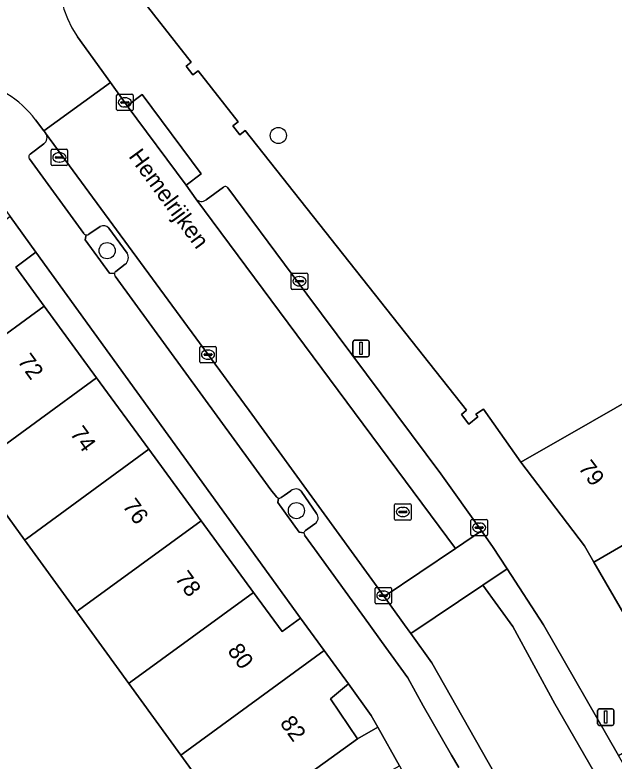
# Model space of a CAD drawing. Extents: x 160377 to 161131, y 383938 to 384853.
# Drawn here: x 160796.6 to 160832.91, y 384287.2 to 384332.45 of the extents above; entities that cross this region are included whole.
import ezdxf

# ---------------------------------------------------------------- set-up
doc = ezdxf.new("R2010")
doc.units = 0
for name, color, linetype in [('IMGEO_Boom', 7, 'Continuous'), ('IMGEO_Erf', 7, 'Continuous'), ('IMGEO_Groenvoorziening', 7, 'Continuous'), ('IMGEO_Kolk', 7, 'Continuous'), ('IMGEO_Lichtmast', 7, 'Continuous'), ('IMGEO_Openbare_ruimte_label', 7, 'Continuous'), ('IMGEO_Pand', 7, 'Continuous'), ('IMGEO_Pand_nummerreeks', 7, 'Continuous'), ('IMGEO_Parkeervlak_open', 7, 'Continuous'), ('IMGEO_Rijbaan_lokaal_open', 7, 'Continuous'), ('IMGEO_Rioolput', 7, 'Continuous'), ('IMGEO_Voetpad_open', 7, 'Continuous')]:
    doc.layers.add(name, color=color, linetype=linetype)

msp = doc.modelspace()

# ---------------------------------------------------------------- linework, layer by layer
at = {"layer": 'IMGEO_Boom'}
for centre in [(160812.56, 384325.133), (160802.185, 384318.149), (160813.656, 384302.386)]:
    msp.add_circle(centre, 0.489, dxfattribs=at)
at = {"layer": 'IMGEO_Erf'}
for points in [[(160803.961, 384333.818), (160807.286, 384329.584), (160806.969, 384329.33), (160807.38, 384328.806), (160807.698, 384329.059), (160810.129, 384325.962), (160809.812, 384325.71), (160810.233, 384325.182), (160810.55, 384325.434), (160823.97, 384308.474), (160823.653, 384308.221), (160824.106, 384307.637), (160824.656, 384308.075), (160824.527, 384308.24), (160824.985, 384308.54), (160827.264, 384305.335), (160831.604, 384307.819), (160838.184, 384311.586)], [(160794.747, 384284.594), (160796.653, 384285.998), (160799.404, 384282.264), (160802.021, 384278.713), (160809.865, 384283.138), (160806.654, 384287.561), (160803.498, 384291.909), (160800.341, 384296.258), (160797.184, 384300.607), (160794.027, 384304.956)]]:
    msp.add_lwpolyline(points, dxfattribs=at)
for points in [[(160797.875, 384318.053), (160796.645, 384317.157), (160798.376, 384314.787), (160801.545, 384310.447), (160804.715, 384306.108), (160807.884, 384301.768), (160811.053, 384297.429), (160812.788, 384295.054), (160813.914, 384295.859)], [(160816.815, 384291.874), (160815.72, 384290.969), (160817.353, 384288.557), (160818.589, 384289.25), (160818.185, 384289.971)]]:
    msp.add_lwpolyline(points, close=True, dxfattribs=at)
at = {"layer": 'IMGEO_Groenvoorziening'}
for points in [[(160801.766, 384319.614), (160801.082, 384319.147)], [(160803.393, 384317.994), (160802.284, 384319.52)], [(160800.925, 384319.101), (160800.864, 384318.812), (160802.322, 384316.792), (160802.625, 384316.766)], [(160802.706, 384316.896), (160803.282, 384317.332)], [(160813.322, 384303.594), (160812.921, 384303.296), (160812.735, 384303.181)], [(160814.879, 384302.207), (160813.941, 384303.559)], [(160812.569, 384303.149), (160812.531, 384302.87), (160813.822, 384301.078), (160814.112, 384301.048)], [(160814.198, 384301.18), (160814.772, 384301.584)]]:
    msp.add_lwpolyline(points, dxfattribs=at)
for centre, radius, start, end in [((160801.968, 384319.255), 0.412, 40.0149, 119.4144), ((160800.946, 384319.322), 0.221, 264.6546, 308.0059), ((160802.972, 384317.724), 0.5, 308.2818, 32.6813), ((160802.827, 384316.73), 0.205, 126.1414, 170.0065), ((160813.613, 384303.248), 0.452, 43.458, 130.0695), ((160812.612, 384303.372), 0.228, 259.1097, 302.7125), ((160814.556, 384301.942), 0.418, 301.1345, 39.3746), ((160814.292, 384301.025), 0.181, 121.1349, 172.6954)]:
    msp.add_arc(centre, radius, start, end, dxfattribs=at)
at = {"layer": 'IMGEO_Kolk'}
for p, q in [((160802.762, 384326.716), (160802.762, 384327.568)), ((160802.837, 384327.642), (160803.689, 384327.642)), ((160803.763, 384327.568), (160803.763, 384326.716)), ((160803.021, 384327.136), (160803.021, 384327.148)), ((160803.459, 384327.099), (160803.061, 384327.099)), ((160803.064, 384327.185), (160803.462, 384327.185)), ((160803.25, 384327.422), (160803.275, 384327.422)), ((160803.505, 384327.148), (160803.505, 384327.136)), ((160803.689, 384326.642), (160802.837, 384326.642)), ((160803.273, 384326.862), (160803.248, 384326.862)), ((160798.792, 384323.38), (160798.792, 384324.232)), ((160798.867, 384324.306), (160799.719, 384324.306)), ((160799.28, 384324.086), (160799.305, 384324.086)), ((160799.793, 384324.232), (160799.793, 384323.38)), ((160799.051, 384323.8), (160799.051, 384323.812)), ((160799.489, 384323.763), (160799.091, 384323.763)), ((160799.094, 384323.849), (160799.492, 384323.849)), ((160799.303, 384323.526), (160799.278, 384323.526)), ((160799.535, 384323.812), (160799.535, 384323.8)), ((160799.719, 384323.306), (160798.867, 384323.306)), ((160813.342, 384315.869), (160813.342, 384316.721)), ((160813.417, 384316.795), (160814.269, 384316.795)), ((160814.343, 384316.721), (160814.343, 384315.869)), ((160813.601, 384316.289), (160813.601, 384316.301)), ((160814.039, 384316.252), (160813.641, 384316.252)), ((160813.644, 384316.338), (160814.042, 384316.338)), ((160813.83, 384316.575), (160813.855, 384316.575)), ((160814.085, 384316.301), (160814.085, 384316.289)), ((160814.269, 384315.795), (160813.417, 384315.795)), ((160813.853, 384316.015), (160813.828, 384316.015)), ((160807.798, 384311.419), (160807.798, 384312.271)), ((160807.873, 384312.345), (160808.725, 384312.345)), ((160808.799, 384312.271), (160808.799, 384311.419)), ((160808.057, 384311.839), (160808.057, 384311.851)), ((160808.495, 384311.802), (160808.097, 384311.802)), ((160808.1, 384311.888), (160808.498, 384311.888)), ((160808.286, 384312.125), (160808.311, 384312.125)), ((160808.541, 384311.851), (160808.541, 384311.839)), ((160808.725, 384311.345), (160807.873, 384311.345)), ((160808.309, 384311.565), (160808.284, 384311.565)), ((160824.228, 384300.93), (160824.228, 384301.782)), ((160824.303, 384301.856), (160825.155, 384301.856)), ((160825.229, 384301.782), (160825.229, 384300.93)), ((160824.487, 384301.35), (160824.487, 384301.362)), ((160824.925, 384301.313), (160824.527, 384301.313)), ((160824.53, 384301.399), (160824.928, 384301.399)), ((160824.716, 384301.636), (160824.741, 384301.636)), ((160824.971, 384301.362), (160824.971, 384301.35)), ((160825.155, 384300.856), (160824.303, 384300.856)), ((160824.739, 384301.076), (160824.714, 384301.076)), ((160818.497, 384297.731), (160819.349, 384297.731)), ((160818.422, 384296.805), (160818.422, 384297.657)), ((160818.681, 384297.225), (160818.681, 384297.237)), ((160818.724, 384297.274), (160819.122, 384297.274)), ((160818.91, 384297.511), (160818.935, 384297.511)), ((160819.165, 384297.237), (160819.165, 384297.225)), ((160819.423, 384297.657), (160819.423, 384296.805)), ((160819.119, 384297.188), (160818.721, 384297.188)), ((160818.933, 384296.951), (160818.908, 384296.951)), ((160819.349, 384296.731), (160818.497, 384296.731))]:
    msp.add_line(p, q, dxfattribs=at)
for points in [[(160802.762, 384326.716), (160802.762, 384327.568)], [(160802.837, 384327.642), (160803.689, 384327.642)], [(160803.763, 384327.568), (160803.763, 384326.716)], [(160803.689, 384326.642), (160802.837, 384326.642)], [(160798.792, 384323.38), (160798.792, 384324.232)], [(160798.867, 384324.306), (160799.719, 384324.306)], [(160799.793, 384324.232), (160799.793, 384323.38)], [(160799.719, 384323.306), (160798.867, 384323.306)], [(160813.342, 384315.869), (160813.342, 384316.721)], [(160813.417, 384316.795), (160814.269, 384316.795)], [(160814.343, 384316.721), (160814.343, 384315.869)], [(160814.269, 384315.795), (160813.417, 384315.795)], [(160807.798, 384311.419), (160807.798, 384312.271)], [(160807.873, 384312.345), (160808.725, 384312.345)], [(160808.799, 384312.271), (160808.799, 384311.419)], [(160808.725, 384311.345), (160807.873, 384311.345)], [(160824.228, 384300.93), (160824.228, 384301.782)], [(160824.303, 384301.856), (160825.155, 384301.856)], [(160825.229, 384301.782), (160825.229, 384300.93)], [(160825.155, 384300.856), (160824.303, 384300.856)], [(160818.497, 384297.731), (160819.349, 384297.731)], [(160818.422, 384296.805), (160818.422, 384297.657)], [(160819.423, 384297.657), (160819.423, 384296.805)], [(160819.349, 384296.731), (160818.497, 384296.731)]]:
    msp.add_lwpolyline(points, dxfattribs=at)
for centre, radius, start, end in [((160802.839, 384327.566), 0.0765, 91.552, 178.448), ((160802.839, 384327.566), 0.0765, 91.552, 178.448), ((160803.687, 384327.566), 0.0765, 1.552, 88.448), ((160803.687, 384327.566), 0.0765, 1.552, 88.448), ((160803.061, 384327.145), 0.0403, 85.8775, 175.7526), ((160803.058, 384327.135), 0.0366, 178.938, 274.7102), ((160803.462, 384327.142), 0.043, 264.8664, 352.4533), ((160803.466, 384327.147), 0.0386, 1.7309, 96.639), ((160802.839, 384326.718), 0.0765, 181.552, 268.448), ((160802.839, 384326.718), 0.0765, 181.552, 268.448), ((160803.687, 384326.718), 0.0765, 271.552, 358.448), ((160803.687, 384326.718), 0.0765, 271.552, 358.448), ((160798.869, 384324.23), 0.0765, 91.552, 178.448), ((160798.869, 384324.23), 0.0765, 91.552, 178.448), ((160799.717, 384324.23), 0.0765, 1.552, 88.448), ((160799.717, 384324.23), 0.0765, 1.552, 88.448), ((160799.091, 384323.809), 0.0403, 85.8775, 175.7526), ((160799.088, 384323.799), 0.0366, 178.938, 274.7102), ((160799.492, 384323.806), 0.043, 264.8664, 352.4533), ((160799.496, 384323.811), 0.0386, 1.7309, 96.639), ((160798.869, 384323.382), 0.0765, 181.552, 268.448), ((160798.869, 384323.382), 0.0765, 181.552, 268.448), ((160799.717, 384323.382), 0.0765, 271.552, 358.448), ((160799.717, 384323.382), 0.0765, 271.552, 358.448), ((160813.419, 384316.719), 0.0765, 91.552, 178.448), ((160813.419, 384316.719), 0.0765, 91.552, 178.448), ((160814.267, 384316.719), 0.0765, 1.552, 88.448), ((160814.267, 384316.719), 0.0765, 1.552, 88.448), ((160813.641, 384316.298), 0.0403, 85.8775, 175.7526), ((160813.638, 384316.288), 0.0366, 178.938, 274.7102), ((160814.042, 384316.295), 0.043, 264.8664, 352.4533), ((160814.046, 384316.3), 0.0386, 1.7309, 96.639), ((160813.419, 384315.871), 0.0765, 181.552, 268.448), ((160813.419, 384315.871), 0.0765, 181.552, 268.448), ((160814.267, 384315.871), 0.0765, 271.552, 358.448), ((160814.267, 384315.871), 0.0765, 271.552, 358.448), ((160807.875, 384312.269), 0.0765, 91.552, 178.448), ((160807.875, 384312.269), 0.0765, 91.552, 178.448), ((160808.723, 384312.269), 0.0765, 1.552, 88.448), ((160808.723, 384312.269), 0.0765, 1.552, 88.448), ((160808.097, 384311.848), 0.0403, 85.8775, 175.7526), ((160808.094, 384311.838), 0.0366, 178.938, 274.7102), ((160808.498, 384311.845), 0.043, 264.8664, 352.4533), ((160808.502, 384311.85), 0.0386, 1.7309, 96.639), ((160807.875, 384311.421), 0.0765, 181.552, 268.448), ((160807.875, 384311.421), 0.0765, 181.552, 268.448), ((160808.723, 384311.421), 0.0765, 271.552, 358.448), ((160808.723, 384311.421), 0.0765, 271.552, 358.448), ((160824.305, 384301.78), 0.0765, 91.552, 178.448), ((160824.305, 384301.78), 0.0765, 91.552, 178.448), ((160825.153, 384301.78), 0.0765, 1.552, 88.448), ((160825.153, 384301.78), 0.0765, 1.552, 88.448), ((160824.527, 384301.359), 0.0403, 85.8775, 175.7526), ((160824.524, 384301.349), 0.0366, 178.938, 274.7102), ((160824.928, 384301.356), 0.043, 264.8664, 352.4533), ((160824.932, 384301.361), 0.0386, 1.7309, 96.639), ((160824.305, 384300.932), 0.0765, 181.552, 268.448), ((160824.305, 384300.932), 0.0765, 181.552, 268.448), ((160825.153, 384300.932), 0.0765, 271.552, 358.448), ((160825.153, 384300.932), 0.0765, 271.552, 358.448), ((160818.499, 384297.655), 0.0765, 91.552, 178.448), ((160818.499, 384297.655), 0.0765, 91.552, 178.448), ((160819.347, 384297.655), 0.0765, 1.552, 88.448), ((160819.347, 384297.655), 0.0765, 1.552, 88.448), ((160818.721, 384297.234), 0.0403, 85.8775, 175.7526), ((160818.718, 384297.224), 0.0366, 178.938, 274.7102), ((160819.122, 384297.231), 0.043, 264.8664, 352.4533), ((160819.126, 384297.236), 0.0386, 1.7309, 96.639), ((160818.499, 384296.807), 0.0765, 181.552, 268.448), ((160818.499, 384296.807), 0.0765, 181.552, 268.448), ((160819.347, 384296.807), 0.0765, 271.552, 358.448), ((160819.347, 384296.807), 0.0765, 271.552, 358.448)]:
    msp.add_arc(centre, radius, start, end, dxfattribs=at)
for centre, major_axis, ratio, start_param, end_param in [((160803.249, 384327.142), (-0.387, 0.002), 0.722429, 4.712389, 7.853982), ((160803.274, 384327.142), (-0.39, 0.002), 0.717154, 1.570796, 4.712389), ((160799.279, 384323.806), (-0.387, 0.002), 0.722429, 4.712389, 7.853982), ((160799.304, 384323.806), (-0.39, 0.002), 0.717154, 1.570796, 4.712389), ((160813.829, 384316.295), (-0.387, 0.002), 0.722429, 4.712389, 7.853982), ((160813.854, 384316.295), (-0.39, 0.002), 0.717154, 1.570796, 4.712389), ((160808.285, 384311.845), (-0.387, 0.002), 0.722429, 4.712389, 7.853982), ((160808.31, 384311.845), (-0.39, 0.002), 0.717154, 1.570796, 4.712389), ((160824.715, 384301.356), (-0.387, 0.002), 0.722429, 4.712389, 7.853982), ((160824.74, 384301.356), (-0.39, 0.002), 0.717154, 1.570796, 4.712389), ((160818.909, 384297.231), (-0.387, 0.002), 0.722429, 4.712389, 7.853982), ((160818.934, 384297.231), (-0.39, 0.002), 0.717154, 1.570796, 4.712389)]:
    msp.add_ellipse(centre, major_axis=major_axis, ratio=ratio, start_param=start_param, end_param=end_param, dxfattribs=at)
at = {"layer": 'IMGEO_Lichtmast'}
for p, q in [((160817.077, 384311.82), (160817.077, 384312.62)), ((160817.077, 384312.62), (160817.077, 384311.82)), ((160817.177, 384312.72), (160817.967, 384312.72)), ((160817.967, 384312.72), (160817.177, 384312.72)), ((160818.067, 384312.62), (160818.067, 384311.82)), ((160818.067, 384311.82), (160818.067, 384312.62)), ((160817.967, 384311.72), (160817.177, 384311.72)), ((160817.177, 384311.72), (160817.967, 384311.72)), ((160831.906, 384289.464), (160831.906, 384290.264)), ((160831.906, 384290.264), (160831.906, 384289.464)), ((160832.006, 384290.364), (160832.796, 384290.364)), ((160832.796, 384290.364), (160832.006, 384290.364)), ((160832.896, 384290.264), (160832.896, 384289.464)), ((160832.896, 384289.464), (160832.896, 384290.264)), ((160832.796, 384289.364), (160832.006, 384289.364)), ((160832.006, 384289.364), (160832.796, 384289.364))]:
    msp.add_line(p, q, dxfattribs=at)
for points in [[(160817.497, 384312.595), (160817.647, 384312.595), (160817.647, 384311.845), (160817.497, 384311.845), (160817.497, 384312.595)], [(160832.326, 384290.239), (160832.476, 384290.239), (160832.476, 384289.489), (160832.326, 384289.489), (160832.326, 384290.239)]]:
    msp.add_lwpolyline(points, dxfattribs=at)
for centre, start, end in [((160817.177, 384312.62), 90, 180), ((160817.177, 384312.62), 90, 180), ((160817.967, 384312.62), 0, 90), ((160817.967, 384312.62), 360, 90), ((160817.177, 384311.82), 180, 270), ((160817.177, 384311.82), 180, 270), ((160817.967, 384311.82), 270, 0), ((160817.967, 384311.82), 270, 0), ((160832.006, 384290.264), 90, 180), ((160832.006, 384290.264), 90, 180), ((160832.796, 384290.264), 0, 90), ((160832.796, 384290.264), 360, 90), ((160832.006, 384289.464), 180, 270), ((160832.006, 384289.464), 180, 270), ((160832.796, 384289.464), 270, 0), ((160832.796, 384289.464), 270, 0)]:
    msp.add_arc(centre, 0.1, start, end, dxfattribs=at)
at = {"layer": 'IMGEO_Pand'}
for points in [[(160798.376, 384314.787), (160796.645, 384317.157), (160797.875, 384318.053), (160796.302, 384320.213), (160787.757, 384313.594), (160785.321, 384311.819), (160788.379, 384307.622), (160790.808, 384309.391), (160790.871, 384309.304), (160790.959, 384309.368)], [(160794.027, 384304.956), (160794.125, 384305.027), (160801.545, 384310.447), (160798.376, 384314.787), (160790.959, 384309.368), (160790.871, 384309.304)], [(160827.264, 384305.335), (160831.111, 384300.243), (160831.684, 384299.256), (160841.889, 384305.175), (160845.885, 384307.502), (160844.844, 384309.289), (160841.919, 384307.586), (160842.115, 384307.243), (160841.027, 384306.62), (160838.184, 384311.586), (160831.604, 384307.819)], [(160794.027, 384304.956), (160797.184, 384300.607), (160797.291, 384300.685), (160804.715, 384306.108), (160801.545, 384310.447), (160794.125, 384305.027)], [(160800.341, 384296.258), (160800.457, 384296.343), (160807.884, 384301.768), (160804.715, 384306.108), (160797.291, 384300.685), (160797.184, 384300.607)], [(160852.275, 384303.027), (160851.193, 384304.916), (160848.284, 384303.251), (160845.403, 384301.602), (160845.693, 384301.095), (160844.587, 384300.462), (160841.889, 384305.175), (160831.684, 384299.256), (160835.229, 384293.141), (160849.095, 384301.183), (160851.295, 384302.459)], [(160803.498, 384291.909), (160803.624, 384292.001), (160811.053, 384297.429), (160807.884, 384301.768), (160800.457, 384296.343), (160800.341, 384296.258)], [(160803.498, 384291.909), (160806.654, 384287.561), (160806.79, 384287.66), (160815.337, 384293.904), (160813.914, 384295.859), (160812.788, 384295.054), (160811.053, 384297.429), (160803.624, 384292.001)], [(160815.337, 384293.904), (160806.79, 384287.66), (160806.654, 384287.561), (160809.865, 384283.138), (160813.303, 384285.626), (160817.353, 384288.557), (160815.72, 384290.969), (160816.815, 384291.874)]]:
    msp.add_lwpolyline(points, close=True, dxfattribs=at)
at = {"layer": 'IMGEO_Parkeervlak_open'}
for points in [[(160810.796, 384308.462), (160810.012, 384309.531), (160809.247, 384310.573), (160798.461, 384325.28)], [(160798.345, 384324.62), (160797.528, 384324)], [(160797.481, 384323.709), (160800.773, 384319.183)], [(160809.242, 384322.001), (160808.18, 384321.229)], [(160822.415, 384304.619), (160813.392, 384316.695), (160809.506, 384321.951)], [(160807.558, 384321.29), (160823.289, 384300.088), (160824.87, 384301.154), (160822.415, 384304.619)], [(160801.082, 384319.147), (160801.766, 384319.614)], [(160802.284, 384319.52), (160803.393, 384317.994)], [(160803.282, 384317.332), (160802.706, 384316.896)], [(160802.666, 384316.608), (160812.114, 384303.657), (160812.447, 384303.216)], [(160842.4, 384257.185), (160840.695, 384260.18), (160832.284, 384274.779), (160831.681, 384275.844), (160821.87, 384293.161), (160820.589, 384294.93), (160820.199, 384295.47), (160819.43, 384296.532), (160818.965, 384297.174), (160810.796, 384308.462)], [(160812.735, 384303.181), (160812.921, 384303.296), (160813.322, 384303.594)], [(160813.941, 384303.559), (160814.879, 384302.207)], [(160814.772, 384301.584), (160814.198, 384301.18)], [(160814.156, 384300.901), (160814.747, 384300.072), (160818.036, 384295.523), (160818.805, 384294.461), (160820.411, 384292.242), (160821.328, 384290.553), (160823.06, 384287.563), (160823.491, 384286.816)], [(160834.823, 384284.642), (160833.165, 384287.541), (160828.634, 384295.464), (160826.42, 384298.858), (160824.958, 384297.873), (160826.779, 384295.351), (160829.32, 384290.668), (160846.925, 384260.135)]]:
    msp.add_lwpolyline(points, dxfattribs=at)
for centre, radius, start, end in [((160798.072, 384325.008), 0.475, 305.1373, 34.926), ((160797.629, 384323.834), 0.194, 121.3511, 220.2995), ((160809.355, 384321.874), 0.17, 27.0324, 131.5187), ((160807.903, 384321.603), 0.465, 222.2054, 306.5924), ((160801.968, 384319.255), 0.412, 40.0149, 119.4144), ((160800.949, 384319.328), 0.228, 219.3804, 263.9282), ((160800.946, 384319.322), 0.221, 264.6546, 308.0059), ((160802.972, 384317.724), 0.5, 308.2818, 32.6813), ((160802.827, 384316.734), 0.205, 171.0475, 218.0466), ((160802.827, 384316.73), 0.205, 126.1414, 170.0065), ((160813.613, 384303.248), 0.452, 43.458, 130.0695), ((160812.614, 384303.376), 0.231, 223.6893, 258.7613), ((160812.612, 384303.372), 0.228, 259.1097, 302.7125), ((160814.556, 384301.942), 0.418, 301.1345, 39.3746), ((160814.296, 384301.023), 0.185, 172.2195, 221.1074), ((160814.292, 384301.025), 0.181, 121.1349, 172.6954)]:
    msp.add_arc(centre, radius, start, end, dxfattribs=at)
at = {"layer": 'IMGEO_Rijbaan_lokaal_open'}
for points in [[(160797.84, 384326.086), (160798.356, 384325.418), (160802.39, 384328.353), (160800.392, 384331.126)], [(160824.958, 384297.873), (160820.589, 384294.93), (160821.87, 384293.161), (160831.681, 384275.844), (160832.284, 384274.779), (160840.695, 384260.18), (160842.4, 384257.185), (160842.467, 384257.066), (160847.071, 384259.665), (160846.986, 384259.808)], [(160846.925, 384260.135), (160829.32, 384290.668), (160826.779, 384295.351), (160824.958, 384297.873)]]:
    msp.add_lwpolyline(points, dxfattribs=at)
for points in [[(160807.558, 384321.29), (160806.976, 384322.125), (160803.397, 384326.929), (160803.263, 384327.142), (160802.39, 384328.353), (160798.356, 384325.418), (160798.448, 384325.298), (160798.461, 384325.28), (160809.247, 384310.573), (160810.012, 384309.531), (160810.796, 384308.462), (160818.965, 384297.174), (160823.289, 384300.088)], [(160826.42, 384298.858), (160825.536, 384300.213), (160824.87, 384301.154), (160823.289, 384300.088), (160818.965, 384297.174), (160819.43, 384296.532), (160820.199, 384295.47), (160820.589, 384294.93), (160824.958, 384297.873)]]:
    msp.add_lwpolyline(points, close=True, dxfattribs=at)
for centre, radius, start, end in [((160805.525, 384334.699), 6.254, 125.8393, 214.8428), ((160793.058, 384322.555), 5.944, 36.4417, 126.8293)]:
    msp.add_arc(centre, radius, start, end, dxfattribs=at)
at = {"layer": 'IMGEO_Rioolput'}
for p, q in [((160819.604, 384301.879), (160819.604, 384302.731)), ((160819.679, 384302.805), (160820.531, 384302.805)), ((160820.605, 384302.731), (160820.605, 384301.879)), ((160819.863, 384302.299), (160819.863, 384302.311)), ((160820.301, 384302.262), (160819.903, 384302.262)), ((160819.906, 384302.348), (160820.304, 384302.348)), ((160820.092, 384302.585), (160820.117, 384302.585)), ((160820.347, 384302.311), (160820.347, 384302.299)), ((160820.531, 384301.805), (160819.679, 384301.805)), ((160820.115, 384302.025), (160820.09, 384302.025))]:
    msp.add_line(p, q, dxfattribs=at)
for points in [[(160819.604, 384301.879), (160819.604, 384302.731)], [(160819.679, 384302.805), (160820.531, 384302.805)], [(160820.605, 384302.731), (160820.605, 384301.879)], [(160820.531, 384301.805), (160819.679, 384301.805)]]:
    msp.add_lwpolyline(points, dxfattribs=at)
for centre, radius, start, end in [((160819.681, 384302.729), 0.0765, 91.552, 178.448), ((160819.681, 384302.729), 0.0765, 91.552, 178.448), ((160820.529, 384302.729), 0.0765, 1.552, 88.448), ((160820.529, 384302.729), 0.0765, 1.552, 88.448), ((160819.903, 384302.308), 0.0403, 85.8775, 175.7526), ((160819.9, 384302.298), 0.0366, 178.938, 274.7102), ((160820.304, 384302.305), 0.043, 264.8664, 352.4533), ((160820.308, 384302.31), 0.0386, 1.7309, 96.639), ((160819.681, 384301.881), 0.0765, 181.552, 268.448), ((160819.681, 384301.881), 0.0765, 181.552, 268.448), ((160820.529, 384301.881), 0.0765, 271.552, 358.448), ((160820.529, 384301.881), 0.0765, 271.552, 358.448)]:
    msp.add_arc(centre, radius, start, end, dxfattribs=at)
for centre, major_axis, ratio, start_param, end_param in [((160820.091, 384302.305), (-0.387, 0.002), 0.722429, 4.712389, 7.853982), ((160820.116, 384302.305), (-0.39, 0.002), 0.717154, 1.570796, 4.712389)]:
    msp.add_ellipse(centre, major_axis=major_axis, ratio=ratio, start_param=start_param, end_param=end_param, dxfattribs=at)
at = {"layer": 'IMGEO_Voetpad_open'}
for points in [[(160838.654, 384287.235), (160835.229, 384293.141), (160831.684, 384299.256), (160831.111, 384300.243), (160827.264, 384305.335), (160824.985, 384308.54), (160824.527, 384308.24), (160824.656, 384308.075), (160824.106, 384307.637), (160823.653, 384308.221), (160823.97, 384308.474), (160810.55, 384325.434), (160810.233, 384325.182), (160809.812, 384325.71), (160810.129, 384325.962), (160807.698, 384329.059), (160807.38, 384328.806), (160806.969, 384329.33), (160807.286, 384329.584), (160803.961, 384333.818)], [(160800.392, 384331.126), (160802.39, 384328.353), (160803.263, 384327.142), (160803.397, 384326.929), (160804.314, 384327.612), (160807.893, 384322.808), (160806.976, 384322.125), (160807.558, 384321.29)], [(160789.495, 384327.313), (160788.858, 384326.869), (160788.635, 384326.714), (160789.826, 384325.15), (160794.159, 384323.148), (160794.806, 384322.267), (160796.302, 384320.213), (160797.875, 384318.053), (160813.914, 384295.859), (160815.337, 384293.904), (160816.815, 384291.874), (160818.185, 384289.971), (160818.589, 384289.25), (160819.896, 384286.919), (160823.993, 384279.608), (160825.21, 384277.471), (160826.528, 384275.156), (160834.746, 384260.75), (160835.921, 384258.686), (160837.308, 384256.252), (160837.8, 384255.489)], [(160798.461, 384325.28), (160798.448, 384325.298), (160798.356, 384325.418), (160797.84, 384326.086)], [(160797.528, 384324), (160798.345, 384324.62)], [(160800.773, 384319.183), (160797.481, 384323.709)], [(160808.18, 384321.229), (160809.242, 384322.001)], [(160809.506, 384321.951), (160813.392, 384316.695), (160822.415, 384304.619), (160824.87, 384301.154), (160825.536, 384300.213), (160826.42, 384298.858), (160828.634, 384295.464), (160833.165, 384287.541), (160834.05, 384288.05), (160835.715, 384285.155), (160834.823, 384284.642), (160845.901, 384265.124), (160848.169, 384261.244)], [(160802.625, 384316.766), (160802.322, 384316.792), (160800.864, 384318.812), (160800.925, 384319.101)], [(160812.447, 384303.216), (160812.114, 384303.657), (160802.666, 384316.608)], [(160814.112, 384301.048), (160813.822, 384301.078), (160812.531, 384302.87), (160812.569, 384303.149)], [(160820.411, 384292.242), (160818.805, 384294.461), (160818.036, 384295.523), (160814.747, 384300.072), (160814.156, 384300.901)], [(160823.491, 384286.816), (160823.06, 384287.563), (160821.328, 384290.553), (160820.411, 384292.242)], [(160813.666, 384253.142), (160811.305, 384257.198), (160809.05, 384261.072), (160808.227, 384262.508), (160805.954, 384266.502), (160803.714, 384270.437), (160803.284, 384271.192), (160802.812, 384271.992), (160800.488, 384275.953), (160802.511, 384277.139), (160810.595, 384281.633), (160814.287, 384283.736), (160818.631, 384286.21), (160819.896, 384286.919), (160818.589, 384289.25), (160817.353, 384288.557), (160813.303, 384285.626), (160809.865, 384283.138), (160802.021, 384278.713), (160800.115, 384277.309), (160797.493, 384280.868), (160794.747, 384284.594)]]:
    msp.add_lwpolyline(points, dxfattribs=at)
msp.add_lwpolyline([(160803.397, 384326.929), (160806.976, 384322.125), (160807.893, 384322.808), (160804.314, 384327.612)], close=True, dxfattribs=at)
for centre, radius, start, end in [((160805.525, 384334.699), 6.254, 125.8393, 214.8428), ((160793.058, 384322.555), 5.944, 36.4417, 126.8293), ((160798.072, 384325.008), 0.475, 305.1373, 34.926), ((160797.629, 384323.834), 0.194, 121.3511, 220.2995), ((160809.355, 384321.874), 0.17, 27.0324, 131.5187), ((160807.903, 384321.603), 0.465, 222.2054, 306.5924), ((160800.949, 384319.328), 0.228, 219.3804, 263.9282), ((160802.827, 384316.734), 0.205, 171.0475, 218.0466), ((160812.614, 384303.376), 0.231, 223.6893, 258.7613), ((160814.296, 384301.023), 0.185, 172.2195, 221.1074)]:
    msp.add_arc(centre, radius, start, end, dxfattribs=at)

# ---------------------------------------------------------------- texts
at = {"layer": 'IMGEO_Openbare_ruimte_label'}
msp.add_text('Hemelrijken', height=1, rotation=306.297, dxfattribs=at).set_placement((160803.45, 384323.865))
at = {"layer": 'IMGEO_Pand_nummerreeks'}
for s, rotation, p in [('72', 305.923, (160796.717, 384311.448)), ('74', 305.923, (160799.899, 384307.056)), ('79', 307.0702, (160830.7, 384304.968)), ('76', 305.923, (160803.08, 384302.666)), ('78', 305.923, (160806.262, 384298.273)), ('80', 305.923, (160809.443, 384293.883)), ('82', 305.923, (160812.619, 384289.499))]:
    msp.add_text(s, height=1, rotation=rotation, dxfattribs=at).set_placement(p)

doc.saveas('drawing.dxf')
